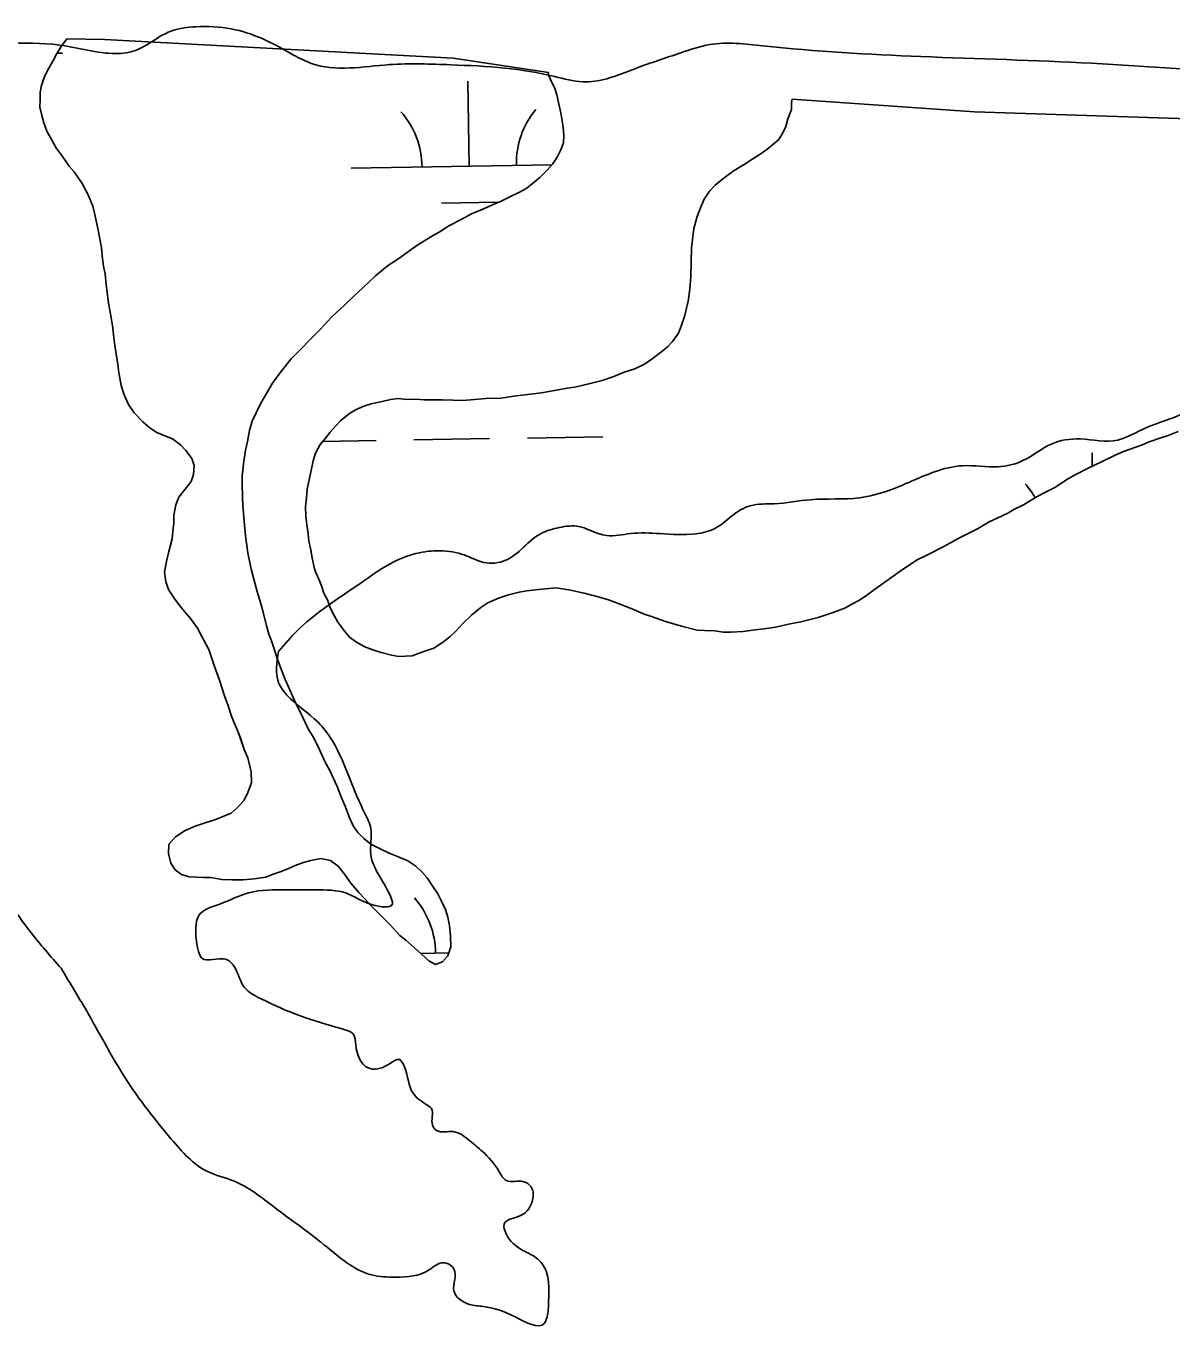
# Model space of a CAD drawing. Extents: x 3887375 to 3925618, y 296674 to 322633.
# Drawn here: x 3900064 to 3900549, y 313642 to 314193 of the extents above; entities that cross this region are included whole.
import ezdxf

# ---------------------------------------------------------------- set-up
doc = ezdxf.new("R2010")
doc.units = 0
for name, color, linetype in [('V-RIVR-EDGE', 7, 'Continuous'), ('V-TOPO-SHOR', 7, 'Continuous'), ('V-WETL-SWMP', 7, 'Continuous')]:
    doc.layers.add(name, color=color, linetype=linetype)

msp = doc.modelspace()

# ---------------------------------------------------------------- linework, layer by layer
at = {"layer": 'V-RIVR-EDGE'}
for points in [[(3900854.09, 314057.17), (3900866.04, 314062.22), (3900868.28, 314077.18), (3900870.1, 314102.71), (3900863.99, 314121.22), (3900860.04, 314127.4), (3900849.49, 314137.11), (3900823.55, 314150.82), (3900799.36, 314162.33), (3900787.47, 314161.92), (3900759.28, 314158.03), (3900741.22, 314152.35), (3900732.85, 314154.13), (3900725.82, 314159.43), (3900720.12, 314166.49), (3900708.23, 314166.52), (3900687.96, 314163.05), (3900668.13, 314156.49), (3900652.26, 314149.05), (3900641.68, 314142.47), (3900632.43, 314139.41), (3900626.27, 314142.06), (3900620.58, 314155.29), (3900613.12, 314164.55), (3900602.57, 314172.5), (3900587.16, 314174.3), (3900514.96, 314177.56), (3900442.75, 314180.39), (3900375.84, 314184.95), (3900353.38, 314185.45), (3900341.05, 314181.96), (3900322.1, 314175.4), (3900309.76, 314171.03), (3900299.63, 314169.73), (3900287.74, 314171.96), (3900266.62, 314175.54), (3900243.72, 314176.91), (3900217.75, 314176.98), (3900184.72, 314177.5), (3900177.25, 314181.04), (3900163.62, 314188.12), (3900150.86, 314192.11), (3900135.89, 314193.03), (3900125.76, 314191.3), (3900119.59, 314188.23), (3900110.33, 314182.97), (3900101.96, 314181.67), (3900078.19, 314185.25), (3900055.29, 314186.19), (3900043.85, 314186.22), (3900036.36, 314185.35), (3900027.55, 314182.73), (3900024.45, 314177.02), (3900024.43, 314170.41), (3900031.44, 314156.3), (3900033.59, 314135.6), (3900038.31, 314084.08), (3900034.18, 314014.96), (3900032.79, 313989.42), (3900035.84, 313975.77), (3900037.55, 313953.31), (3900041.05, 313944.05), (3900042.35, 313938.76), (3900041.9, 313933.04), (3900034.37, 313916.77), (3900034.35, 313906.2), (3900036.05, 313880.66), (3900040.84, 313862.59), (3900050.02, 313835.71), (3900065.81, 313810.14), (3900078.8, 313794.67)], [(3900170.9, 313928.76), (3900178.85, 313937.55), (3900189.88, 313946.77), (3900205.76, 313957.73), (3900219.43, 313966.51), (3900230.45, 313970.44), (3900240.57, 313971.3), (3900250.7, 313969.07), (3900257.73, 313966.41), (3900266.98, 313967.27), (3900281.98, 313978.68), (3900288.59, 313980.87), (3900296.96, 313981.73), (3900309.72, 313977.73), (3900319.85, 313978.59), (3900332.18, 313978.56), (3900347.59, 313978.52), (3900355.52, 313980.7), (3900362.58, 313985.97), (3900370.51, 313990.35), (3900380.64, 313991.21), (3900396.06, 313992.93), (3900416.75, 313993.76), (3900429.09, 313996.81), (3900448.48, 314004.69), (3900460.38, 314007.3), (3900475.35, 314006.82), (3900485.92, 314009.44), (3900497.83, 314016.45), (3900510.16, 314018.62), (3900526.01, 314018.14), (3900536.15, 314022.52), (3900546.29, 314026.46), (3900567.01, 314036.98), (3900579.36, 314048.39), (3900591.71, 314054.97), (3900607.13, 314058.45), (3900620.78, 314059.74), (3900636.62, 314055.74), (3900646.31, 314055.71), (3900656.01, 314059.21), (3900663.51, 314066.24), (3900667.93, 314072.39), (3900676.3, 314077.22), (3900697.45, 314080.69), (3900717.71, 314083.28), (3900740.16, 314082.78), (3900760.43, 314087.13), (3900768.8, 314088.43), (3900778.93, 314088.85), (3900791.24, 314082.66), (3900815.86, 314069.38), (3900832.57, 314059.66), (3900842.25, 314056.55), (3900854.09, 314057.17)], [(3900078.8, 313794.67), (3900090.38, 313775.29), (3900106.17, 313747.95), (3900125.48, 313722.37), (3900140.86, 313708.68), (3900151.85, 313704.69), (3900169, 313693.64), (3900190.09, 313677.73), (3900210.32, 313664.92), (3900220.44, 313664.01), (3900234.54, 313667.06), (3900240.71, 313670.12), (3900245.11, 313667.47), (3900245.08, 313658.22), (3900251.67, 313652.48), (3900257.4, 313651.59), (3900271.04, 313647.15), (3900283.36, 313644.48), (3900284.69, 313648), (3900285.14, 313654.16), (3900284.29, 313666.05), (3900279.9, 313672.23), (3900274.19, 313675.32), (3900267.16, 313682.39), (3900266.29, 313686.35), (3900273.78, 313690.3), (3900278.2, 313696.01), (3900278.21, 313701.29), (3900274.7, 313704.38), (3900267.21, 313704.84), (3900264.14, 313708.81), (3900257.12, 313717.2), (3900251.85, 313721.61), (3900244.81, 313725.59), (3900237.77, 313726.05), (3900236.01, 313728.26), (3900235.59, 313735.3), (3900233.39, 313737.07), (3900227.68, 313741.93), (3900224.18, 313752.94), (3900221.99, 313756.03), (3900217.14, 313753.84), (3900208.77, 313752.54), (3900203.51, 313762.24), (3900202.64, 313766.65), (3900198.24, 313768.86), (3900179.77, 313774.63), (3900163.49, 313781.71), (3900156.46, 313786.57), (3900152.08, 313795.39), (3900148.56, 313798.48), (3900138.44, 313798.95), (3900136.69, 313802.91), (3900135.83, 313811.28), (3900137.16, 313817), (3900145.98, 313821.83), (3900158.32, 313826.64), (3900174.17, 313827.92), (3900186.5, 313827.89), (3900199.27, 313826.54), (3900210.26, 313821.67), (3900219.07, 313822.08), (3900218.2, 313825.17), (3900213.38, 313833.99), (3900209.88, 313842.8), (3900209.9, 313853.81), (3900207.28, 313860.42), (3900201.15, 313874.53), (3900193.7, 313890.84), (3900187.56, 313898.78), (3900174.38, 313910.26), (3900170.87, 313915.55), (3900170.9, 313928.76)]]:
    msp.add_spline(points, degree=3, dxfattribs=at)
at = {"layer": 'V-TOPO-SHOR'}
for points in [[(3900081.26, 314187.83), (3900078.82, 314184.63), (3900076.85, 314181.43), (3900075.35, 314178.44), (3900073.12, 314174.54), (3900071.86, 314171.78), (3900070.58, 314168.31), (3900070.01, 314165.29), (3900069.91, 314162.03), (3900069.81, 314158.99), (3900070.63, 314155.46), (3900071.46, 314152.4), (3900072.75, 314148.85), (3900074.96, 314145.04), (3900076.95, 314141.47), (3900079.41, 314138.12), (3900082.31, 314134.05), (3900084.34, 314131.65), (3900087.68, 314126.64), (3900090.33, 314121.88), (3900092.28, 314117.14), (3900093.1, 314113.61), (3900094.52, 314107.02), (3900095.12, 314103.96), (3900095.91, 314099.5), (3900096.27, 314096.22), (3900096.82, 314091.53), (3900097.43, 314088.47), (3900097.97, 314083.78), (3900098.34, 314080.73), (3900098.89, 314076.04), (3900099.68, 314071.57), (3900100.66, 314065.7), (3900101.02, 314062.65), (3900101.58, 314058.19), (3900102.76, 314051.15), (3900103.31, 314046.69), (3900104.3, 314041.28), (3900105.58, 314037.27), (3900107.31, 314033.24), (3900109.77, 314029.66), (3900113.38, 314025.8), (3900116.57, 314023.13), (3900119.31, 314021.4), (3900122.77, 314019.89), (3900126, 314018.61), (3900129.43, 314016.17), (3900131.68, 314013.76), (3900134.14, 314010.41), (3900135.21, 314007.34), (3900134.86, 314003.61), (3900133.82, 314000.6), (3900131.39, 313997.41), (3900128.7, 313993.99), (3900127.43, 313990.77), (3900126.59, 313986.35), (3900126.48, 313983.09), (3900126.13, 313979.59), (3900125.8, 313976.33), (3900124.45, 313971), (3900123.38, 313966.83), (3900122.53, 313962.19), (3900123.1, 313958.2), (3900124.39, 313954.65), (3900126.62, 313951.3), (3900129.08, 313947.96), (3900131.1, 313945.55), (3900133.58, 313942.67), (3900136.49, 313938.6), (3900138.25, 313935.28), (3900141.33, 313929.57), (3900143.68, 313922.71), (3900145.82, 313916.57), (3900147.94, 313909.96), (3900149.45, 313906.17), (3900151.15, 313900.98), (3900153.75, 313894.58), (3900154.82, 313891.74), (3900156.31, 313887.26), (3900157.83, 313883.7), (3900159.28, 313877.81), (3900159.36, 313873.14), (3900157.83, 313868.98), (3900156.32, 313865.76), (3900153.41, 313862.59), (3900150.77, 313860.33), (3900143.9, 313857.52), (3900140.6, 313856.46), (3900135.64, 313854.75), (3900131.37, 313853.02), (3900127.31, 313850.35), (3900124.41, 313847.17), (3900124.28, 313843.21), (3900125.32, 313839.2)], [(3900285.06, 314173.7), (3900244.78, 314179.72), (3900097.13, 314187.62), (3900081.26, 314187.83)], [(3900211.88, 314087.56), (3900216.93, 314091.83), (3900221.7, 314094.95), (3900226.48, 314098.3), (3900229.83, 314100.76), (3900236.03, 314104.53), (3900238.88, 314106.07), (3900242.94, 314108.74), (3900248.41, 314111.61), (3900252.45, 314113.81), (3900257.67, 314115.98), (3900261.46, 314117.73), (3900264.77, 314119.02), (3900268.81, 314120.99), (3900272.84, 314122.96), (3900275.94, 314124.73), (3900278.34, 314126.76), (3900281.46, 314129.22), (3900284.6, 314132.39), (3900286.78, 314134.89), (3900288.75, 314137.86), (3900290.24, 314140.62), (3900291.51, 314143.85), (3900291.62, 314147.12), (3900291.26, 314150.4), (3900290.68, 314154.16), (3900290.1, 314157.92), (3900289.27, 314160.98), (3900288.67, 314164.27), (3900287.6, 314167.34), (3900286.06, 314170.2), (3900284.98, 314173.04), (3900285.06, 314173.7)], [(3900981.59, 314158.91), (3900962.22, 314167.82), (3900937.52, 314171.72), (3900844.53, 314174.74), (3900782.24, 314167.45), (3900688.91, 314160.14), (3900632.85, 314153.68), (3900586.28, 314153.13), (3900465.39, 314157.05), (3900388.3, 314162.38)], [(3900349.75, 314117.04), (3900351.01, 314120.03), (3900353.22, 314123.45), (3900355.63, 314125.93), (3900358.02, 314127.95), (3900360.65, 314129.96), (3900363.75, 314132.19), (3900368.27, 314135.07), (3900371.6, 314137.06), (3900374.69, 314139.06), (3900377.55, 314141.06), (3900379.95, 314143.08), (3900382.58, 314145.32), (3900384.3, 314148.06), (3900385.55, 314150.82), (3900386.36, 314154.05), (3900387.88, 314157.96), (3900387.98, 314160.99), (3900388.3, 314162.38)], [(3900186.14, 313963.72), (3900185.12, 313968.18), (3900184.54, 313971.69), (3900183.73, 313975.44), (3900183.36, 313978.48), (3900182.78, 313982.23), (3900182.44, 313985.97), (3900182.33, 313989.93), (3900182.69, 313993.65), (3900183.04, 313997.36), (3900183.89, 314001.99), (3900184.69, 314005.23), (3900185.53, 314009.39), (3900186.56, 314012.62), (3900188.54, 314016.28), (3900190.73, 314019.01), (3900192.67, 314021.51), (3900195.09, 314024.22), (3900197.26, 314026.48), (3900200.85, 314029.39), (3900203.46, 314030.94), (3900207, 314032.45), (3900210.07, 314033.52), (3900214.76, 314034.53), (3900218.28, 314035.35), (3900221.55, 314035.71), (3900225.04, 314035.36), (3900228.77, 314035.48), (3900232.48, 314035.12), (3900236.68, 314035.22), (3900240.17, 314035.1), (3900244.59, 314034.96), (3900248.55, 314034.83), (3900252.29, 314035.18), (3900258.59, 314035.67), (3900264.89, 314035.93), (3900271.44, 314036.89), (3900275.18, 314037.23), (3900282.2, 314038.17), (3900287.59, 314039.16), (3900292.98, 314040.15), (3900296.25, 314040.51), (3900302.12, 314041.95), (3900307.76, 314043.4), (3900312.71, 314045.1), (3900317.19, 314046.82), (3900321.66, 314048.3), (3900325.69, 314050.27), (3900329.02, 314052.49), (3900333.08, 314055.62), (3900335.47, 314057.64), (3900337.64, 314059.89), (3900340.08, 314063.31), (3900341.36, 314066.76), (3900342.64, 314070.45), (3900343.46, 314073.91), (3900344.25, 314076.92), (3900344.89, 314082.02), (3900345.29, 314087.36), (3900345.5, 314093.65), (3900345.68, 314099.47), (3900346.03, 314102.95), (3900346.65, 314107.59), (3900347.98, 314112.67), (3900349.75, 314117.04)], [(3900231.51, 313835.52), (3900229.01, 313837.93), (3900225.58, 313840.15), (3900221.89, 313841.67), (3900217.74, 313843.44), (3900213.83, 313845.2), (3900209.92, 313847.2), (3900206.96, 313849.63), (3900204.47, 313852.05), (3900202.46, 313854.92), (3900200.72, 313858.71), (3900198.99, 313863.21), (3900197.26, 313867.47), (3900195.75, 313871.26), (3900194.01, 313875.29), (3900192.7, 313878.13), (3900190.5, 313882.18), (3900189.19, 313885.02), (3900187.22, 313889.29), (3900185.69, 313892.38), (3900183.24, 313896.2), (3900180.19, 313902.84), (3900178.21, 313906.64), (3900176.25, 313911.14), (3900173.63, 313916.84), (3900171.26, 313922.99), (3900169.98, 313926.77), (3900167.85, 313933.15), (3900166.77, 313935.98), (3900165.73, 313939.76), (3900163.86, 313946.83), (3900163.02, 313949.89), (3900161.76, 313954.14), (3900160.92, 313957.2), (3900159.26, 313963.56), (3900157.85, 313970.39), (3900156.91, 313977.66), (3900156.54, 313980.71), (3900156.23, 313985.39), (3900155.7, 313990.55), (3900155.58, 313994.06), (3900155.52, 313999.43), (3900155.4, 314002.94), (3900156.03, 314008.06), (3900156.92, 314013.87), (3900157.74, 314017.59), (3900158.59, 314022.23), (3900159.66, 314026.17), (3900161.4, 314029.62), (3900163.41, 314033.76), (3900166.38, 314038.8), (3900168.35, 314042.24), (3900171.78, 314047.04), (3900176.16, 314052.5), (3900180.99, 314057.25), (3900183.66, 314060.2), (3900188.48, 314064.95), (3900193.08, 314069.94), (3900195.5, 314072.2), (3900198.87, 314075.36), (3900203.21, 314079.43), (3900206.58, 314082.59), (3900211.88, 314087.56)], [(3900186.14, 313963.72), (3900186.64, 313962.15), (3900187.95, 313959.3), (3900189.02, 313956.46), (3900190.09, 313953.39), (3900191.64, 313950.53), (3900192.7, 313947.23), (3900194.46, 313943.9), (3900196, 313941.04), (3900198.47, 313937.68), (3900200.95, 313934.8), (3900203.91, 313932.6), (3900207.35, 313930.62), (3900210.82, 313929.34), (3900214.29, 313928.29), (3900218.7, 313927.21), (3900221.72, 313926.65), (3900227.34, 313926.93), (3900232.31, 313928.64), (3900236.56, 313930.14), (3900240.62, 313932.81)]]:
    msp.add_lwpolyline(points, dxfattribs=at)
at = {"layer": 'V-WETL-SWMP'}
for p, q in [((3900077.07, 314181.79), (3900079.42, 314181.83)), ((3900251.58, 314134.04), (3900250.96, 314170.03)), ((3900201.59, 314133.18), (3900286.56, 314134.64)), ((3900239.84, 314118.41), (3900263.84, 314118.82)), ((3900189.54, 314017.53), (3900212.16, 314017.91)), ((3900228.15, 314018.19), (3900260.15, 314018.74)), ((3900276.15, 314019.01), (3900308.14, 314019.56)), ((3900515.23, 314007.04), (3900515.14, 314012.68)), ((3900231.03, 313800.96), (3900242.92, 313801.17))]:
    msp.add_line(p, q, dxfattribs=at)
for points in [[(3900146.82, 313832.19), (3900142.17, 313833.04), (3900139.14, 313833.14), (3900136.1, 313833.24), (3900133.07, 313833.34), (3900129.83, 313834.38), (3900127.09, 313836.34), (3900125.32, 313839.2), (3900124.28, 313843.2), (3900124.41, 313847.17), (3900127.31, 313850.35), (3900131.37, 313853.02), (3900135.63, 313854.75), (3900140.6, 313856.46), (3900143.9, 313857.52), (3900150.77, 313860.33), (3900153.41, 313862.59), (3900156.32, 313865.76), (3900157.83, 313868.98), (3900159.36, 313873.14), (3900159.28, 313877.82), (3900157.83, 313883.7), (3900156.31, 313887.26), (3900154.83, 313891.74), (3900153.75, 313894.58), (3900151.15, 313900.98), (3900149.45, 313906.17), (3900147.94, 313909.96), (3900145.82, 313916.57), (3900143.68, 313922.71), (3900141.33, 313929.57), (3900138.25, 313935.27), (3900136.49, 313938.6), (3900133.58, 313942.67), (3900131.1, 313945.55), (3900129.08, 313947.96), (3900126.62, 313951.3), (3900124.39, 313954.65), (3900123.1, 313958.2), (3900122.53, 313962.19), (3900123.38, 313966.83), (3900124.45, 313971), (3900125.79, 313976.33), (3900126.13, 313979.59), (3900126.48, 313983.09), (3900126.59, 313986.35), (3900127.43, 313990.77), (3900128.7, 313993.99), (3900131.39, 313997.41), (3900133.83, 314000.6), (3900134.86, 314003.61), (3900135.21, 314007.34), (3900134.14, 314010.41), (3900131.68, 314013.76), (3900129.42, 314016.17), (3900126, 314018.61), (3900122.77, 314019.89), (3900119.31, 314021.4), (3900116.57, 314023.13), (3900113.38, 314025.8), (3900109.77, 314029.66), (3900107.31, 314033.24), (3900105.58, 314037.27), (3900104.3, 314041.28), (3900103.31, 314046.69), (3900102.75, 314051.15), (3900101.58, 314058.19), (3900101.03, 314062.65), (3900100.66, 314065.7), (3900099.68, 314071.57), (3900098.89, 314076.04), (3900098.34, 314080.73), (3900097.97, 314083.78), (3900097.43, 314088.47), (3900096.82, 314091.53), (3900096.27, 314096.22), (3900095.91, 314099.5), (3900095.12, 314103.96), (3900094.52, 314107.02), (3900093.1, 314113.61), (3900092.28, 314117.14), (3900090.33, 314121.88), (3900087.68, 314126.64), (3900084.34, 314131.65), (3900082.31, 314134.05), (3900079.41, 314138.12), (3900076.95, 314141.47), (3900074.96, 314145.04), (3900072.75, 314148.85), (3900071.46, 314152.4), (3900070.63, 314155.46), (3900069.81, 314158.99), (3900069.91, 314162.03), (3900070.01, 314165.29), (3900070.58, 314168.31), (3900071.86, 314171.78), (3900073.12, 314174.54), (3900075.35, 314178.44), (3900076.84, 314181.43), (3900078.82, 314184.63), (3900081.26, 314187.83)], [(3900081.26, 314187.83), (3900097.13, 314187.62), (3900244.78, 314179.73), (3900285.05, 314173.7), (3900284.98, 314173.04), (3900286.06, 314170.2), (3900287.6, 314167.34), (3900288.67, 314164.27), (3900289.27, 314160.98), (3900290.1, 314157.92), (3900290.68, 314154.16), (3900291.26, 314150.4), (3900291.62, 314147.12), (3900291.51, 314143.85), (3900290.24, 314140.62), (3900288.75, 314137.87), (3900286.78, 314134.89), (3900284.6, 314132.39), (3900281.46, 314129.22), (3900278.34, 314126.76), (3900275.94, 314124.73), (3900272.84, 314122.96), (3900268.81, 314120.99), (3900264.77, 314119.02), (3900261.46, 314117.72), (3900257.66, 314115.98), (3900252.45, 314113.81), (3900248.41, 314111.6), (3900242.94, 314108.74), (3900238.88, 314106.07), (3900236.03, 314104.53), (3900229.83, 314100.76), (3900226.48, 314098.3), (3900221.7, 314094.95), (3900216.93, 314091.83), (3900211.88, 314087.56), (3900206.58, 314082.59), (3900203.21, 314079.43), (3900198.87, 314075.36), (3900195.5, 314072.2), (3900193.08, 314069.94), (3900188.48, 314064.95), (3900183.66, 314060.2), (3900180.99, 314057.25), (3900176.16, 314052.5), (3900171.78, 314047.04), (3900168.35, 314042.24), (3900166.37, 314038.8), (3900163.41, 314033.76), (3900161.4, 314029.62), (3900159.66, 314026.17), (3900158.59, 314022.23), (3900157.74, 314017.59), (3900156.92, 314013.87), (3900156.03, 314008.06), (3900155.4, 314002.94), (3900155.52, 313999.43), (3900155.58, 313994.06), (3900155.7, 313990.55), (3900156.23, 313985.39), (3900156.54, 313980.71), (3900156.91, 313977.66), (3900157.85, 313970.39), (3900159.26, 313963.56), (3900160.92, 313957.2), (3900161.76, 313954.14), (3900163.02, 313949.89), (3900163.86, 313946.83), (3900165.73, 313939.76), (3900166.77, 313935.98), (3900167.85, 313933.15), (3900169.98, 313926.77), (3900171.26, 313922.99), (3900173.63, 313916.84), (3900176.25, 313911.14), (3900178.21, 313906.64), (3900180.19, 313902.84), (3900183.24, 313896.2), (3900185.69, 313892.38), (3900187.22, 313889.29), (3900189.19, 313885.02), (3900190.5, 313882.18), (3900192.7, 313878.13), (3900194.01, 313875.29), (3900195.75, 313871.26), (3900197.26, 313867.47), (3900198.99, 313863.21), (3900200.72, 313858.71), (3900202.46, 313854.92), (3900204.47, 313852.05), (3900206.96, 313849.63), (3900209.92, 313847.2), (3900213.83, 313845.2), (3900217.74, 313843.44), (3900221.89, 313841.67), (3900225.58, 313840.15), (3900229.01, 313837.93), (3900231.5, 313835.52), (3900233.76, 313832.88), (3900236.21, 313829.29), (3900238.21, 313826.19)], [(3900349.75, 314117.04), (3900351.01, 314120.03), (3900353.22, 314123.45), (3900355.63, 314125.93), (3900358.02, 314127.95), (3900360.65, 314129.96), (3900363.75, 314132.19), (3900368.27, 314135.07), (3900371.6, 314137.06), (3900374.69, 314139.06), (3900377.55, 314141.06), (3900379.94, 314143.08), (3900382.58, 314145.32), (3900384.3, 314148.06), (3900385.55, 314150.82), (3900386.36, 314154.05), (3900387.88, 314157.96), (3900387.98, 314160.99), (3900388.3, 314162.38), (3900465.39, 314157.05), (3900586.28, 314153.13)], [(3900275.18, 314037.23), (3900282.2, 314038.17), (3900287.59, 314039.16), (3900292.98, 314040.15), (3900296.25, 314040.51), (3900302.12, 314041.95), (3900307.76, 314043.39), (3900312.71, 314045.1), (3900317.19, 314046.82), (3900321.66, 314048.3), (3900325.68, 314050.27), (3900329.02, 314052.49), (3900333.08, 314055.62), (3900335.47, 314057.64), (3900337.64, 314059.89), (3900340.08, 314063.31), (3900341.36, 314066.76), (3900342.65, 314070.45), (3900343.46, 314073.91), (3900344.25, 314076.92), (3900344.88, 314082.02), (3900345.29, 314087.37), (3900345.5, 314093.65), (3900345.68, 314099.47), (3900346.03, 314102.95), (3900346.65, 314107.59), (3900347.98, 314112.67), (3900349.75, 314117.04)], [(3900441.17, 313967.45), (3900434.96, 313963.44), (3900429.45, 313959.41), (3900424.67, 313956.06), (3900419.88, 313952.48), (3900416.77, 313950.47), (3900413.44, 313948.71), (3900410.82, 313947.16), (3900405.61, 313945.22), (3900399.23, 313943.09), (3900391.92, 313941.23), (3900386.75, 313940.23), (3900381.33, 313939), (3900377.34, 313938.43), (3900371.47, 313937.68), (3900367.48, 313937.11), (3900362.32, 313936.81), (3900359.05, 313936.92), (3900355.56, 313937.5), (3900351.13, 313937.64), (3900348.09, 313937.74), (3900341.37, 313939.36), (3900334.65, 313941.45), (3900328.64, 313943.51), (3900325.64, 313944.55), (3900320.79, 313946.57), (3900315.71, 313948.61), (3900310.86, 313950.4), (3900306.7, 313951.71), (3900300.2, 313953.32), (3900294.4, 313954.68), (3900288.35, 313955.58), (3900282.26, 313955.07), (3900275.92, 313954.34), (3900272.63, 313953.75), (3900268.16, 313952.72), (3900263.9, 313951.23), (3900259.39, 313949.27), (3900256.52, 313947.26), (3900252.45, 313944.12), (3900249.06, 313940.72), (3900245.91, 313937.32), (3900243.5, 313935.05), (3900240.62, 313932.81), (3900236.56, 313930.14), (3900232.31, 313928.64), (3900227.34, 313926.93), (3900221.72, 313926.65), (3900218.7, 313927.21), (3900214.29, 313928.29), (3900210.82, 313929.34), (3900207.35, 313930.62), (3900203.91, 313932.6), (3900200.95, 313934.8), (3900198.47, 313937.69), (3900196, 313941.04), (3900194.46, 313943.9), (3900192.7, 313947.23), (3900191.64, 313950.53), (3900190.09, 313953.39), (3900189.02, 313956.46), (3900187.95, 313959.3), (3900186.64, 313962.15), (3900186.14, 313963.72), (3900185.12, 313968.17), (3900184.54, 313971.69), (3900183.73, 313975.44), (3900183.36, 313978.48), (3900182.78, 313982.23), (3900182.44, 313985.97), (3900182.33, 313989.93), (3900182.69, 313993.64), (3900183.04, 313997.36), (3900183.89, 314001.99), (3900184.69, 314005.23), (3900185.53, 314009.39), (3900186.56, 314012.62), (3900188.54, 314016.28), (3900190.73, 314019.01), (3900192.67, 314021.51), (3900195.09, 314024.22), (3900197.26, 314026.48), (3900200.85, 314029.39), (3900203.46, 314030.94), (3900207.01, 314032.46), (3900210.07, 314033.52), (3900214.76, 314034.53), (3900218.28, 314035.35), (3900221.55, 314035.71), (3900225.04, 314035.36), (3900228.77, 314035.48), (3900232.48, 314035.12), (3900236.68, 314035.22), (3900240.17, 314035.1), (3900244.59, 314034.96), (3900248.55, 314034.83), (3900252.29, 314035.18), (3900258.59, 314035.67), (3900264.89, 314035.93), (3900271.44, 314036.89), (3900275.18, 314037.23)], [(3900551.65, 314021.84), (3900547.38, 314020.11), (3900544.31, 314019.04), (3900539.34, 314017.33), (3900536.03, 314016.04), (3900528.46, 314013.24), (3900524.9, 314011.72), (3900519.2, 314008.87), (3900513.5, 314006.25), (3900508.03, 314003.39), (3900504.46, 314001.4), (3900499.68, 313998.28), (3900495.4, 313996.08), (3900492.55, 313994.54), (3900488.73, 313992.32), (3900486.11, 313990.77), (3900482.07, 313988.8), (3900479.45, 313987.25), (3900474.94, 313985.05), (3900471.62, 313983.53), (3900466.61, 313980.65), (3900461.62, 313978.01), (3900458.53, 313976.47), (3900455.2, 313974.71), (3900452.1, 313972.94), (3900445.21, 313969.42), (3900441.17, 313967.45)], [(3900238.21, 313826.19), (3900239.75, 313823.33), (3900241.5, 313819.54), (3900242.56, 313816.23), (3900243.15, 313812.71), (3900243.7, 313808.25), (3900243.79, 313803.81), (3900242.5, 313799.88), (3900240.31, 313797.38), (3900237.24, 313796.31), (3900234.49, 313797.8), (3900231.31, 313800.71), (3900228.36, 313803.38), (3900224.72, 313806.53), (3900222.22, 313808.48), (3900218.16, 313813.05), (3900213.4, 313817.65), (3900210.69, 313820.54), (3900207.3, 313824.15), (3900204.82, 313826.8), (3900201.44, 313830.65), (3900198.76, 313834.48), (3900196.07, 313837.84), (3900192.87, 313840.28), (3900188.7, 313841.11), (3900184.46, 313840.32), (3900181.4, 313839.48), (3900178.56, 313838.4), (3900175.01, 313836.88), (3900171.93, 313835.58), (3900168.62, 313834.52), (3900165.54, 313833.22), (3900160.61, 313832.45), (3900155.93, 313832.13), (3900151.02, 313832.05), (3900146.82, 313832.19)]]:
    msp.add_lwpolyline(points, dxfattribs=at)
for centre, start, end in [((3900196.33, 314133.57), 0.2115, 41.7552), ((3900306.8, 314135.46), 140.2115, 181.7552), ((3900460.51, 313976.22), 29.7481, 41.7552), ((3900202.04, 313800.94), 0.2115, 41.7552)]:
    msp.add_arc(centre, 35.25, start, end, dxfattribs=at)

doc.saveas('drawing.dxf')
